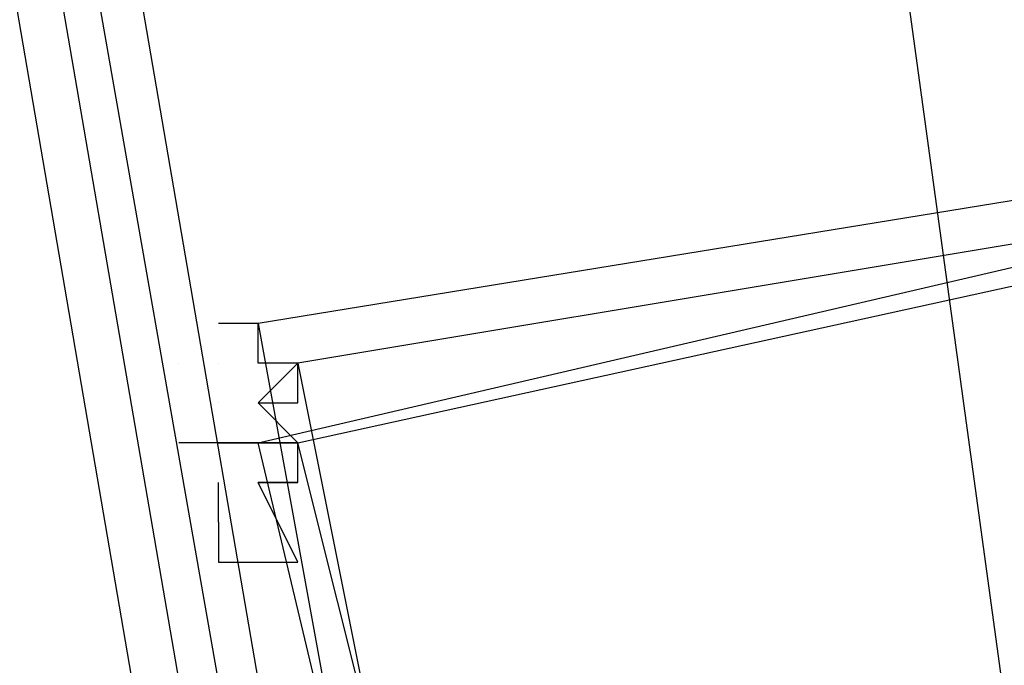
# Model space of a CAD drawing. Header units: feet. Extents: x -79 to 198, y -22 to 181.
# Tile 343 of 656: x 14.387 to 14.717, y 51.09 to 51.306. Entities that reach past the tile are written whole.
import ezdxf

# ---------------------------------------------------------------- set-up
doc = ezdxf.new("R2010")
doc.units = ezdxf.units.FT
doc.layers.add('A-LINEA', color=7, linetype='CONTINUOUS')

msp = doc.modelspace()

# ---------------------------------------------------------------- linework, layer by layer
at = {"layer": 'A-LINEA'}
for p, q in [((13.4295, 60.4861), (15.0699, 48.4987)), ((13.4295, 60.4861), (15.0699, 48.4987)), ((14.44, 51.1911), (14.44, 51.1911)), ((14.44, 51.1911), (14.44, 51.1911)), ((14.4533, 51.1911), (14.4533, 51.1911)), ((14.4533, 51.1911), (14.4533, 51.1911)), ((14.4667, 51.1911), (14.4667, 51.1911)), ((14.4667, 51.1911), (14.4667, 51.1911))]:
    msp.add_line(p, q, dxfattribs=at)
for points in [[(14.4267, 51.0711), (13.76, 54.9644), (13.7733, 54.9644), (14.44, 51.0844), (14.44, 51.0711), (14.4267, 51.0711)], [(14.4267, 51.0711), (13.76, 54.9644), (13.7733, 54.9644), (14.44, 51.0844), (14.44, 51.0711), (14.4267, 51.0711)], [(14.4533, 51.0711), (14.4533, 51.0844), (13.7733, 54.9644), (13.7867, 54.9644), (13.8, 54.9644), (14.4667, 51.0844), (14.4533, 51.0711)], [(14.4533, 51.0711), (14.4533, 51.0844), (13.7733, 54.9644), (13.7867, 54.9644), (13.8, 54.9644), (14.4667, 51.0844), (14.4533, 51.0711)], [(15.04, 51.2978), (15.1067, 51.0178), (14.5333, 50.8844), (14.4667, 51.1644), (15.04, 51.2978)], [(15.0933, 51.0178), (15.04, 51.2978), (14.4667, 51.2044), (14.52, 50.9111), (15.0933, 51.0178)], [(15.04, 51.2978), (15.1067, 51.0178), (14.5333, 50.8844), (14.4667, 51.1644), (15.04, 51.2978)], [(15.0933, 51.0178), (15.04, 51.2978), (14.4667, 51.2044), (14.52, 50.9111), (15.0933, 51.0178)], [(15.0267, 51.2844), (15.0933, 51.0178), (14.5467, 50.8978), (14.48, 51.1644), (15.0267, 51.2844)], [(15.08, 51.0178), (15.04, 51.2844), (14.48, 51.1911), (14.5333, 50.9244), (15.08, 51.0178)], [(15.0267, 51.2844), (15.0933, 51.0178), (14.5467, 50.8978), (14.48, 51.1644), (15.0267, 51.2844)], [(15.08, 51.0178), (15.04, 51.2844), (14.48, 51.1911), (14.5333, 50.9244), (15.08, 51.0178)], [(14.4533, 51.1644), (14.4533, 51.1644), (14.4533, 51.1644), (14.4533, 51.1644), (14.48, 51.1644), (14.48, 51.1644), (14.4667, 51.1778), (14.4667, 51.1778), (14.48, 51.1778), (14.48, 51.1778), (14.48, 51.1778), (14.48, 51.1911), (14.48, 51.1911), (14.48, 51.1911), (14.48, 51.1911), (14.48, 51.1911), (14.4667, 51.1911), (14.4667, 51.1911), (14.4667, 51.2044), (14.4667, 51.2044), (14.4533, 51.2044), (14.4533, 51.2044)], [(14.4533, 51.1644), (14.4533, 51.1644), (14.4533, 51.1644), (14.4533, 51.1644), (14.48, 51.1644), (14.48, 51.1644), (14.4667, 51.1778), (14.4667, 51.1778), (14.48, 51.1778), (14.48, 51.1778), (14.48, 51.1778), (14.48, 51.1911), (14.48, 51.1911), (14.48, 51.1911), (14.48, 51.1911), (14.48, 51.1911), (14.4667, 51.1911), (14.4667, 51.1911), (14.4667, 51.2044), (14.4667, 51.2044), (14.4533, 51.2044), (14.4533, 51.2044)], [(14.4667, 51.1778), (14.48, 51.1911), (14.48, 51.1911), (14.4667, 51.1911)], [(14.4667, 51.1778), (14.48, 51.1911), (14.48, 51.1911), (14.4667, 51.1911)], [(14.4533, 51.1778), (14.4533, 51.1778), (14.4533, 51.1778)], [(14.4533, 51.1778), (14.4533, 51.1778), (14.4533, 51.1778)], [(14.4533, 51.1378), (14.4533, 51.1378), (14.4533, 51.1244), (14.4533, 51.1244), (14.48, 51.1244), (14.48, 51.1244), (14.4667, 51.1511), (14.4667, 51.1511), (14.48, 51.1511), (14.48, 51.1511), (14.48, 51.1511), (14.48, 51.1511), (14.48, 51.1511), (14.48, 51.1644), (14.48, 51.1644), (14.48, 51.1644), (14.4667, 51.1644), (14.4667, 51.1644), (14.4667, 51.1644), (14.4667, 51.1644), (14.44, 51.1644), (14.44, 51.1644), (14.44, 51.1644)], [(14.4533, 51.1378), (14.4533, 51.1378), (14.4533, 51.1244), (14.4533, 51.1244), (14.48, 51.1244), (14.48, 51.1244), (14.4667, 51.1511), (14.4667, 51.1511), (14.48, 51.1511), (14.48, 51.1511), (14.48, 51.1511), (14.48, 51.1511), (14.48, 51.1511), (14.48, 51.1644), (14.48, 51.1644), (14.48, 51.1644), (14.4667, 51.1644), (14.4667, 51.1644), (14.4667, 51.1644), (14.4667, 51.1644), (14.44, 51.1644), (14.44, 51.1644), (14.44, 51.1644)], [(14.4533, 51.1378), (14.4533, 51.1511), (14.4533, 51.1511), (14.4533, 51.1511)], [(14.4533, 51.1378), (14.4533, 51.1511), (14.4533, 51.1511), (14.4533, 51.1511)]]:
    msp.add_lwpolyline(points, dxfattribs=at)
msp.add_lwpolyline([(14.4667, 51.1511), (14.48, 51.1511), (14.48, 51.1511), (14.4667, 51.1511)], close=True, dxfattribs=at)
msp.add_lwpolyline([(14.4667, 51.1511), (14.48, 51.1511), (14.48, 51.1511), (14.4667, 51.1511)], close=True, dxfattribs=at)

doc.saveas('drawing.dxf')
